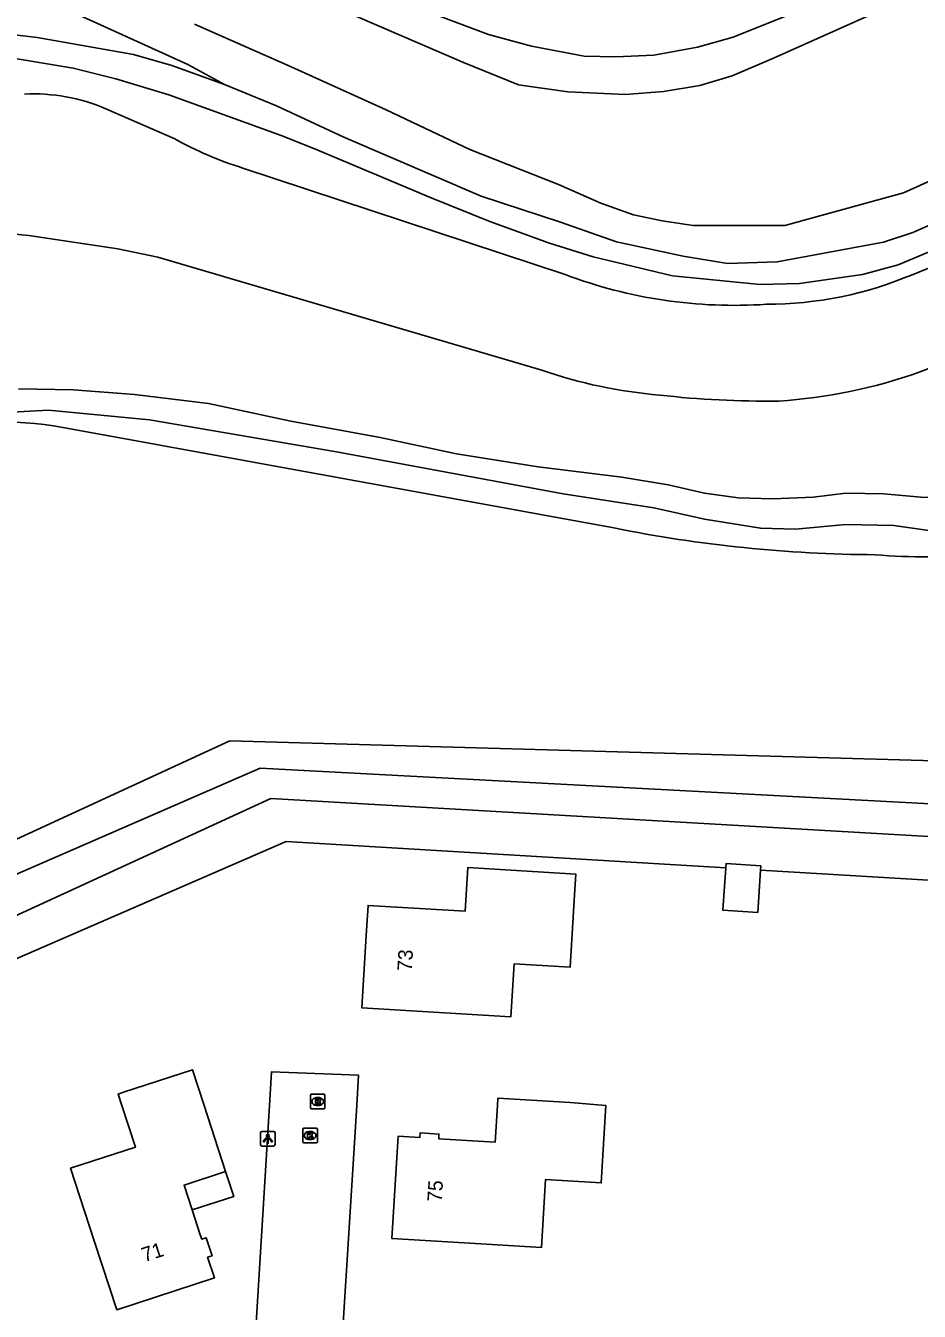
# Model space of a CAD drawing. Extents: x 157767 to 159171, y 387842 to 389425.
# Drawn here: x 158289 to 158350.6, y 388985.8 to 389074.4 of the extents above; entities that cross this region are included whole.
import ezdxf

# ---------------------------------------------------------------- set-up
doc = ezdxf.new("R2010")
doc.units = 0
for name, color, linetype in [('IMGEO_Gemengd_bos', 7, 'Continuous'), ('IMGEO_Grasland_overig', 7, 'Continuous'), ('IMGEO_Groenvoorziening', 7, 'Continuous'), ('IMGEO_Kolk', 7, 'Continuous'), ('IMGEO_Lichtpunt', 7, 'Continuous'), ('IMGEO_Loofbos', 7, 'Continuous'), ('IMGEO_Pand', 7, 'Continuous'), ('IMGEO_Pand_nummerreeks', 7, 'Continuous'), ('IMGEO_Pand_overbouw', 7, 'Continuous'), ('IMGEO_Rijbaan_lokaal_open', 7, 'Continuous'), ('IMGEO_Rioolput', 7, 'Continuous'), ('IMGEO_Walbescherming', 7, 'Continuous'), ('IMGEO_Waterloop', 7, 'Continuous')]:
    doc.layers.add(name, color=color, linetype=linetype)

msp = doc.modelspace()

# ---------------------------------------------------------------- linework, layer by layer
at = {"layer": 'IMGEO_Gemengd_bos'}
msp.add_lwpolyline([(158288.031, 389072.209), (158292.304, 389071.511), (158295.248, 389070.766), (158298.889, 389069.651), (158306.63, 389066.864), (158308.89, 389065.954), (158312.93, 389064.262), (158316.966, 389062.561), (158321.026, 389060.927), (158325.137, 389059.435), (158328.137, 389058.493), (158333.611, 389057.195), (158339.64, 389056.59), (158342.354, 389056.665), (158346.704, 389057.285), (158349.152, 389057.934), (158355.844, 389060.754)], dxfattribs=at)
at = {"layer": 'IMGEO_Grasland_overig'}
for points in [[(158443.162, 389051.556), (158442.224, 389052.473), (158436.895, 389057.988), (158430.544, 389067.852), (158421.827, 389075.924), (158417.846, 389080.278), (158411.76, 389083.529), (158404.448, 389083.883), (158395.898, 389081.49), (158376.295, 389072.363), (158359.291, 389064.224), (158350.174, 389060.181), (158348.144, 389059.518), (158340.828, 389058.141), (158337.403, 389058.044), (158334.351, 389058.541), (158329.747, 389059.533), (158325.896, 389060.885), (158320.419, 389062.667), (158310.965, 389066.742), (158306.323, 389068.902), (158302.735, 389070.381)], [(158302.735, 389070.381), (158299.095, 389071.689), (158296.47, 389072.434), (158289.828, 389073.612), (158287.697, 389073.868), (158282.811, 389074.094), (158279.963, 389073.857), (158276.147, 389073.098), (158274.24, 389072.542), (158268.844, 389070.494), (158265.469, 389068.434), (158252.813, 389060.708), (158225.668, 389044.137), (158174.645, 389011.521), (158142.853, 388992.13)], [(158288.543, 389049.395), (158292.326, 389049.327), (158296.537, 389049.014), (158301.638, 389048.383), (158307.315, 389047.176), (158313.46, 389046.045), (158318.723, 389044.92), (158324.354, 389044.021), (158330.129, 389043.311), (158333.318, 389042.78), (158335.807, 389042.209), (158338.13, 389041.89), (158340.517, 389041.825), (158343.308, 389041.938), (158345.554, 389042.201), (158348.167, 389042.152), (158350.732, 389041.942), (158353.53, 389041.912), (158356.918, 389042.057), (158359.983, 389042.767), (158372.562, 389046.836), (158378.356, 389048.358), (158387.251, 389050.486), (158394.04, 389051.715)], [(158396.955, 389049.604), (158392.641, 389049.272), (158388.866, 389048.689), (158385.367, 389048.301), (158382.793, 389047.615), (158371.525, 389044.053), (158364.051, 389041.53), (158360.099, 389040.372), (158355.977, 389039.666), (158351.75, 389039.574), (158348.871, 389039.97), (158345.547, 389040.056), (158342.079, 389039.717), (158339.676, 389039.798), (158335.82, 389040.407), (158332.323, 389041.198), (158326.084, 389042.158), (158310.458, 389045.056), (158297.555, 389047.256), (158290.605, 389047.931), (158284.284, 389047.582)], [(158339.68, 389016.23), (158358.587, 389015.097), (158395.869, 389029.361)], [(158283.473, 389007.99), (158306.99, 389018.19), (158337.283, 389016.374)]]:
    msp.add_lwpolyline(points, dxfattribs=at)
at = {"layer": 'IMGEO_Groenvoorziening'}
for points in [[(158185.565, 389019.909), (158190.781, 389023.452), (158192.397, 389024.502), (158211.731, 389037.066), (158221.943, 389043.185), (158231.204, 389049.032), (158241.409, 389055.292), (158257.189, 389064.744), (158269.602, 389072.783), (158278.099, 389077.843), (158279.567, 389078.527), (158280.628, 389078.703), (158282.596, 389078.698), (158285.156, 389078.4), (158287.177, 389077.676), (158300.206, 389071.749), (158302.735, 389070.381)], [(158316.344, 389075.551), (158320.934, 389073.817), (158323.897, 389073.011), (158327.523, 389072.327), (158329.709, 389072.273), (158332.318, 389072.396), (158335.337, 389072.936), (158337.802, 389073.637), (158343.224, 389075.811)]]:
    msp.add_lwpolyline(points, dxfattribs=at)
at = {"layer": 'IMGEO_Kolk'}
for p, q in [((158308.132, 388997.509), (158308.132, 388998.361)), ((158308.207, 388998.435), (158309.059, 388998.435)), ((158308.62, 388998.215), (158308.645, 388998.215)), ((158309.133, 388998.361), (158309.133, 388997.509)), ((158309.059, 388997.435), (158308.207, 388997.435)), ((158308.643, 388997.655), (158308.618, 388997.655))]:
    msp.add_line(p, q, dxfattribs=at)
for points in [[(158308.132, 388997.509), (158308.132, 388998.361)], [(158308.207, 388998.435), (158309.059, 388998.435)], [(158308.453, 388998.135), (158308.576, 388998.135), (158308.576, 388997.984), (158308.706, 388998.135), (158308.87, 388998.135), (158308.724, 388997.984), (158308.877, 388997.735), (158308.725, 388997.735), (158308.64, 388997.899), (158308.576, 388997.832), (158308.576, 388997.735), (158308.453, 388997.735), (158308.453, 388998.135)], [(158309.133, 388998.361), (158309.133, 388997.509)], [(158309.059, 388997.435), (158308.207, 388997.435)]]:
    msp.add_lwpolyline(points, dxfattribs=at)
for centre, start, end in [((158308.209, 388998.359), 91.55205, 178.44795), ((158308.209, 388998.359), 91.55205, 178.44795), ((158309.057, 388998.359), 1.55205, 88.44795), ((158309.057, 388998.359), 1.55205, 88.44795), ((158308.209, 388997.511), 181.55205, 268.44795), ((158308.209, 388997.511), 181.55205, 268.44795), ((158309.057, 388997.511), 271.55205, 358.44795), ((158309.057, 388997.511), 271.55205, 358.44795)]:
    msp.add_arc(centre, 0.0765, start, end, dxfattribs=at)
for centre, major_axis, ratio, start_param, end_param in [((158308.619, 388997.935), (-0.387, 0.002), 0.722429, 4.712389, 7.853982), ((158308.644, 388997.935), (-0.39, 0.002), 0.717154, 1.570796, 4.712389)]:
    msp.add_ellipse(centre, major_axis=major_axis, ratio=ratio, start_param=start_param, end_param=end_param, dxfattribs=at)
at = {"layer": 'IMGEO_Lichtpunt'}
for p, q in [((158305.22, 388998.112), (158305.22, 388997.305)), ((158305.22, 388998.112), (158305.22, 388997.305)), ((158306.122, 388998.207), (158305.314, 388998.207)), ((158306.122, 388998.207), (158305.314, 388998.207)), ((158306.216, 388997.305), (158306.216, 388998.112)), ((158306.216, 388997.305), (158306.216, 388998.112)), ((158305.314, 388997.211), (158306.122, 388997.211)), ((158305.314, 388997.211), (158306.122, 388997.211))]:
    msp.add_line(p, q, dxfattribs=at)
for points in [[(158305.594, 388997.776), (158305.633, 388997.748), (158305.445, 388997.486), (158305.407, 388997.513), (158305.594, 388997.776)], [(158305.696, 388997.728), (158305.743, 388997.728), (158305.743, 388997.406), (158305.696, 388997.406), (158305.696, 388997.728)], [(158305.806, 388997.748), (158305.844, 388997.775), (158306.031, 388997.513), (158305.992, 388997.485), (158305.806, 388997.748)]]:
    msp.add_lwpolyline(points, dxfattribs=at)
msp.add_circle((158305.719, 388997.91), 0.0994, dxfattribs=at)
for centre, start, end in [((158305.314, 388998.112), 90, 180), ((158305.314, 388998.112), 90, 180), ((158306.122, 388998.112), 0, 90), ((158306.122, 388998.112), 0, 90), ((158305.314, 388997.305), 180, 270), ((158305.314, 388997.305), 180, 270), ((158306.122, 388997.305), 270, 0), ((158306.122, 388997.305), 270, 360)]:
    msp.add_arc(centre, 0.0946, start, end, dxfattribs=at)
at = {"layer": 'IMGEO_Loofbos'}
for points in [[(158350.185, 389057.286), (158360.593, 389061.556), (158393.376, 389077.665), (158397.015, 389079.145), (158402.631, 389081.056), (158404.055, 389081.406)], [(158405.7, 389071.985), (158393.644, 389066.972), (158350.618, 389050.538)], [(158294.558, 389068.703), (158299.316, 389066.622)], [(158303.999, 389064.615), (158326.215, 389057.271)], [(158324.602, 389050.681), (158298.142, 389058.472), (158295.384, 389059.047), (158289.254, 389059.966)], [(158026.82, 388849.58), (158029.141, 388858.083), (158031.962, 388862.651), (158089.417, 388898.44), (158121.979, 388919.527), (158150.166, 388937.782), (158192.959, 388964.142), (158253.273, 389000), (158268.586, 389009.243), (158303.108, 389025.136), (158352.492, 389023.733), (158358.786, 389024.344), (158391.049, 389034.232), (158422.415, 389046.898)], [(158292.238, 389046.626), (158329.571, 389039.816)]]:
    msp.add_lwpolyline(points, dxfattribs=at)
for centre, radius, start, end in [((158289.518, 389056.87), 12.861, 66.92813, 92.54844), ((158311.222, 389087.935), 24.413, 240.8118, 252.79102), ((158286.957, 389040.863), 19.24, 83.14394, 106.02425), ((158337.873, 389088.276), 33.124, 249.39422, 273.80879), ((158340.047, 389081.191), 25.966, 270.05818, 292.98198), ((158335.587, 389082.675), 33.828, 251.0499, 265.14435), ((158338.543, 389084.927), 36.447, 273.75641, 289.34759), ((158340.031, 389112.725), 64.174, 263.46226, 270.80387), ((158286.939, 389019.432), 27.706, 78.97307, 121.90452), ((158348.046, 389131.033), 93.069, 258.55008, 269.70801), ((158350.992, 389077.413), 39.596, 265.0454, 286.47646)]:
    msp.add_arc(centre, radius, start, end, dxfattribs=at)
at = {"layer": 'IMGEO_Pand'}
for points in [[(158326.85, 389014.528), (158326.936, 389015.959), (158319.497, 389016.404), (158319.317, 389013.398), (158312.625, 389013.799), (158312.501, 389011.724), (158312.202, 389006.732), (158322.473, 389006.117), (158322.692, 389009.767), (158326.551, 389009.536), (158326.85, 389014.528)], [(158337.283, 389016.374), (158337.089, 389013.47), (158339.486, 389013.31), (158339.68, 389016.23)], [(158337.283, 389016.374), (158337.303, 389016.68), (158339.699, 389016.521), (158339.68, 389016.23)], [(158299.945, 388994.517), (158302.808, 388995.45), (158301.324, 389000), (158300.521, 389002.464), (158295.768, 389000.914), (158295.404, 389000.795), (158295.663, 389000), (158296.599, 388997.132), (158292.13, 388995.674), (158293.76, 388990.678), (158295.31, 388985.924), (158302.033, 388988.117), (158301.568, 388989.544), (158301.873, 388989.644), (158301.467, 388990.889), (158301.161, 388990.789), (158301.064, 388991.085), (158300.503, 388992.806), (158299.945, 388994.517)], [(158326.568, 389000.212), (158321.576, 389000.511), (158321.545, 389000), (158321.394, 388997.483), (158317.496, 388997.716), (158317.516, 388998.037), (158316.209, 388998.115), (158316.189, 388997.795), (158314.691, 388997.884), (158314.269, 388990.831), (158319.261, 388990.532), (158324.571, 388990.214), (158324.851, 388994.899), (158328.7, 388994.669), (158329.02, 389000), (158326.568, 389000.212)]]:
    msp.add_lwpolyline(points, dxfattribs=at)
at = {"layer": 'IMGEO_Pand_overbouw'}
msp.add_lwpolyline([(158300.503, 388992.806), (158303.366, 388993.739), (158302.808, 388995.45), (158299.945, 388994.517)], close=True, dxfattribs=at)
at = {"layer": 'IMGEO_Rijbaan_lokaal_open'}
msp.add_lwpolyline([(158304.482, 388982.624), (158304.769, 388982.759), (158305.832, 389000), (158305.976, 389002.336), (158311.975, 389002.094), (158311.845, 389000), (158310.368, 388976.206)], dxfattribs=at)
at = {"layer": 'IMGEO_Rioolput'}
for p, q in [((158308.732, 389000.778), (158309.584, 389000.778)), ((158308.657, 388999.852), (158308.657, 389000.704)), ((158309.168, 388999.998), (158309.143, 388999.998)), ((158309.145, 389000.558), (158309.17, 389000.558)), ((158309.658, 389000.704), (158309.658, 388999.852)), ((158309.584, 388999.778), (158308.732, 388999.778))]:
    msp.add_line(p, q, dxfattribs=at)
for points in [[(158308.732, 389000.778), (158309.584, 389000.778)], [(158308.657, 388999.852), (158308.657, 389000.704)], [(158309.246, 389000.476), (158308.994, 389000.478), (158308.994, 389000.078)], [(158308.994, 389000.078), (158309.118, 389000.078), (158309.118, 389000.24), (158309.129, 389000.24)], [(158309.172, 389000.397), (158309.118, 389000.397), (158309.118, 389000.316)], [(158309.118, 389000.316), (158309.17, 389000.316)], [(158309.176, 389000.211), (158309.247, 389000.078), (158309.387, 389000.078), (158309.322, 389000.204)], [(158309.658, 389000.704), (158309.658, 388999.852)], [(158309.584, 388999.778), (158308.732, 388999.778)]]:
    msp.add_lwpolyline(points, dxfattribs=at)
for centre, radius, start, end in [((158308.734, 389000.702), 0.0765, 91.55205, 178.44795), ((158308.734, 389000.702), 0.0765, 91.55205, 178.44795), ((158309.582, 389000.702), 0.0765, 1.55205, 88.44795), ((158309.582, 389000.702), 0.0765, 1.55205, 88.44795), ((158309.128, 389000.187), 0.0533, 26.02933, 88.69889), ((158309.154, 389000.505), 0.19, 274.7715, 282.96867), ((158309.178, 389000.301), 0.0964, 77.00612, 93.18647), ((158309.192, 389000.358), 0.0378, 276.66336, 79.67722), ((158309.245, 389000.366), 0.109, 350.36119, 89.41601), ((158309.243, 389000.366), 0.112, 277.58423, 350.98172), ((158309.227, 389000.151), 0.108, 29.51342, 73.79051), ((158308.734, 388999.854), 0.0765, 181.55205, 268.44795), ((158308.734, 388999.854), 0.0765, 181.55205, 268.44795), ((158309.582, 388999.854), 0.0765, 271.55205, 358.44795), ((158309.582, 388999.854), 0.0765, 271.55205, 358.44795)]:
    msp.add_arc(centre, radius, start, end, dxfattribs=at)
for centre, major_axis, ratio, start_param, end_param in [((158309.144, 389000.278), (-0.387, 0.002), 0.722429, 4.712389, 7.853982), ((158309.169, 389000.278), (-0.39, 0.002), 0.717154, 1.570796, 4.712389)]:
    msp.add_ellipse(centre, major_axis=major_axis, ratio=ratio, start_param=start_param, end_param=end_param, dxfattribs=at)
at = {"layer": 'IMGEO_Walbescherming'}
for points in [[(158360.423, 389081.074), (158340.58, 389072.181)], [(158365.079, 389069.925), (158349.519, 389062.898)]]:
    msp.add_lwpolyline(points, dxfattribs=at)
at = {"layer": 'IMGEO_Waterloop'}
for points in [[(158300.661, 389074.534), (158307.323, 389071.584), (158313.868, 389068.639), (158319.652, 389065.899), (158325.745, 389063.483), (158328.659, 389062.197), (158330.918, 389061.4), (158332.895, 389060.973), (158335.043, 389060.65), (158341.342, 389060.653), (158349.519, 389062.898), (158365.079, 389069.925), (158402.063, 389086.753)], [(158360.423, 389081.074), (158340.58, 389072.181), (158337.724, 389070.981), (158335.503, 389070.305), (158332.993, 389069.884), (158330.38, 389069.689), (158326.393, 389069.862), (158322.992, 389070.341), (158319.203, 389071.887), (158305.918, 389077.632)], [(158421.325, 389044.909), (158357.425, 389020.473), (158305.186, 389023.254), (158274.874, 389010.064), (158256.44, 389000), (158254.132, 388998.74), (158193.986, 388962.406), (158122.806, 388918.208), (158099.271, 388903.594), (158077.206, 388889.778), (158032.693, 388861.742), (158030.263, 388857.532), (158028.925, 388851.768), (158027.343, 388846.066)], [(158422.255, 389042.565), (158392.939, 389030.883), (158357.639, 389018.169), (158305.934, 389021.171), (158276.265, 389007.541), (158261.717, 389000), (158255.802, 388996.934), (158195.447, 388960.535), (158152.791, 388934.302), (158124.015, 388916.294), (158094.996, 388898.135)]]:
    msp.add_lwpolyline(points, dxfattribs=at)

# ---------------------------------------------------------------- texts
at = {"layer": 'IMGEO_Pand_nummerreeks'}
for s, rotation, p in [('73', 86.57461, (158315.638, 389009.244)), ('75', 86.57592, (158317.705, 388993.336)), ('71', 18.06536, (158297.212, 388989.196))]:
    msp.add_text(s, height=1, rotation=rotation, dxfattribs=at).set_placement(p)

doc.saveas('drawing.dxf')
